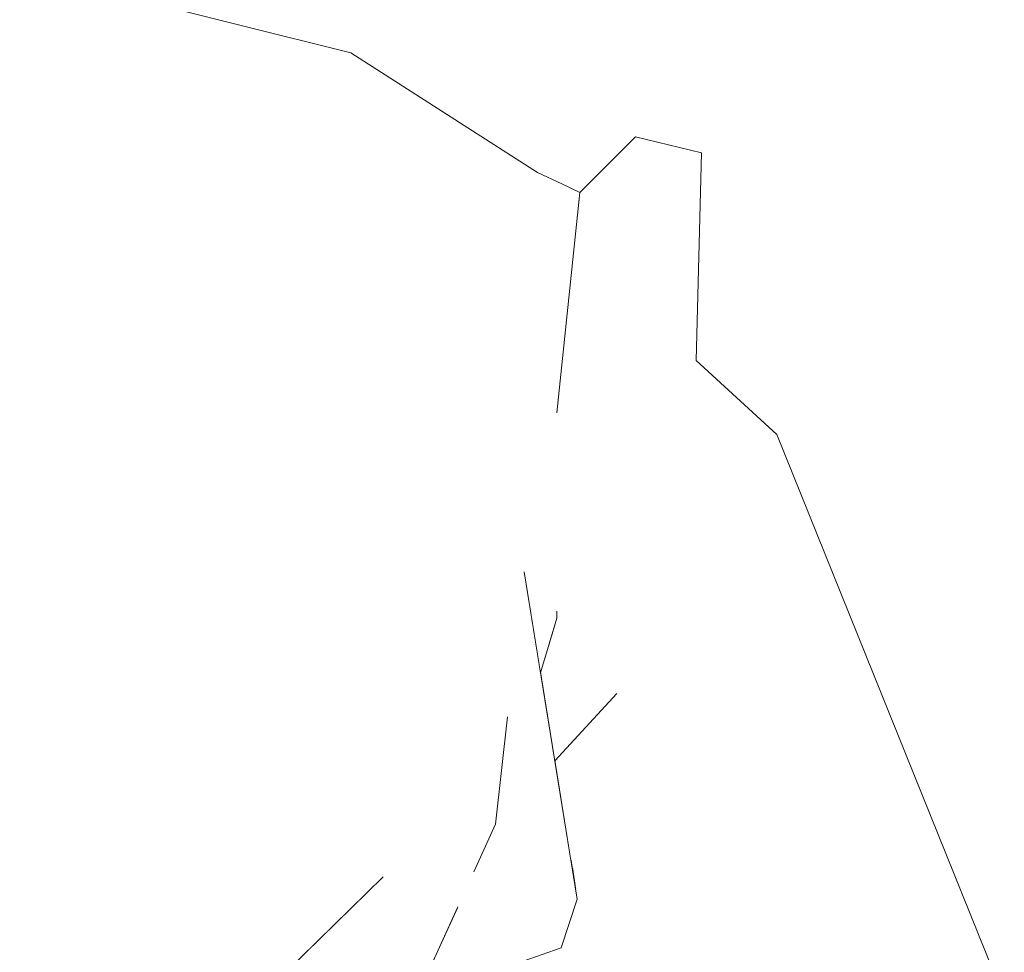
# Model space of a CAD drawing. Header units: millimetres. Extents: x 0 to 650, y -1 to 707.
# Tile 298 of 348: x 507.64 to 509.14, y 456.49 to 457.9. Entities that reach past the tile are written whole.
import ezdxf
from ezdxf.xclip import XClip

# ---------------------------------------------------------------- set-up
doc = ezdxf.new("R2010")
doc.units = ezdxf.units.MM
doc.header["$MEASUREMENT"] = 0
doc.header["$XCLIPFRAME"] = 0
doc.linetypes.add('Wipeout_Contour', pattern=[1000, 0, -1000])
doc.layers.add('Interior - Mobiliário .ARQ', color=7, linetype='Continuous')

# ---------------------------------------------------------------- blocks, each defined once
blk = doc.blocks.new('Desenho_5_5', base_point=(26.0927, 442.8059))
at = {"color": 254, "linetype": 'Wipeout_Contour', "lineweight": 0, "ltscale": 2051.285891}
blk.add_wipeout([(508.051, 457.364), (508.3525, 457.1512), (508.1129, 457.5016)], dxfattribs=at).dxf.layer = 'Interior - Mobiliário .ARQ'
at = {"color": 254, "linetype": 'Wipeout_Contour', "lineweight": 0, "ltscale": 2734.996814}
blk.add_wipeout([(508.4335, 456.9156), (508.4552, 456.7823), (508.549, 456.8844), (508.4507, 456.9734)], dxfattribs=at).dxf.layer = 'Interior - Mobiliário .ARQ'
at = {"color": 254, "linetype": 'Wipeout_Contour', "lineweight": 0, "ltscale": 2049.788709}
blk.add_wipeout([(508.3513, 456.6709), (508.3653, 456.6866), (508.3686, 456.7154)], dxfattribs=at).dxf.layer = 'Interior - Mobiliário .ARQ'
at = {"color": 254, "linetype": 'Wipeout_Contour', "lineweight": 0, "ltscale": 2050.561267}
blk.add_wipeout([(508.4797, 456.6319), (508.4818, 456.619), (508.5317, 456.6544)], dxfattribs=at).dxf.layer = 'Interior - Mobiliário .ARQ'
at = {"color": 254, "linetype": 'Wipeout_Contour', "lineweight": 0, "ltscale": 2049.422271}
blk.add_wipeout([(507.9021, 456.5508), (507.9422, 456.3598), (508.195, 456.6067)], dxfattribs=at).dxf.layer = 'Interior - Mobiliário .ARQ'
at = {"color": 254, "linetype": 'Wipeout_Contour', "lineweight": 0, "ltscale": 4100.565707}
blk.add_wipeout([(508.5615, 456.2345), (508.4502, 456.0542), (508.9695, 455.8119), (508.6555, 456.5212), (508.4514, 456.3593), (508.4761, 456.2653)], dxfattribs=at).dxf.layer = 'Interior - Mobiliário .ARQ'
at = {"color": 254, "linetype": 'Wipeout_Contour', "lineweight": 0, "ltscale": 2050.962709}
blk.add_wipeout([(508.3289, 457.3592), (508.1129, 457.5016), (508.3525, 457.1512)], dxfattribs=at).dxf.layer = 'Interior - Mobiliário .ARQ'
at = {"color": 254, "linetype": 'Wipeout_Contour', "lineweight": 0, "ltscale": 2733.772976}
blk.add_wipeout([(508.549, 456.8844), (508.4552, 456.7823), (508.4797, 456.6319), (508.5317, 456.6544)], dxfattribs=at).dxf.layer = 'Interior - Mobiliário .ARQ'
at = {"color": 254, "linetype": 'Wipeout_Contour', "lineweight": 0, "ltscale": 2050.736729}
blk.add_wipeout([(509.1362, 456.4226), (508.7869, 456.7982), (509.0933, 456.0462)], dxfattribs=at).dxf.layer = 'Interior - Mobiliário .ARQ'
at = {"color": 254, "linetype": 'Wipeout_Contour', "lineweight": 0, "ltscale": 2051.630483}
blk.add_wipeout([(508.1129, 457.5016), (508.3289, 457.3592), (508.1462, 457.8545)], dxfattribs=at).dxf.layer = 'Interior - Mobiliário .ARQ'
at = {"color": 254, "linetype": 'Wipeout_Contour', "lineweight": 0, "ltscale": 2051.936483}
blk.add_wipeout([(508.7869, 456.7982), (509.1362, 456.4226), (508.7914, 457.2766)], dxfattribs=at).dxf.layer = 'Interior - Mobiliário .ARQ'
at = {"color": 254, "linetype": 'Wipeout_Contour', "lineweight": 0, "ltscale": 2050.563698}
blk.add_wipeout([(508.5317, 456.6544), (508.4818, 456.619), (508.487, 456.5869)], dxfattribs=at).dxf.layer = 'Interior - Mobiliário .ARQ'
at = {"color": 254, "linetype": 'Wipeout_Contour', "lineweight": 0, "ltscale": 2051.847659}
blk.add_wipeout([(508.3289, 457.3592), (508.4292, 457.6736), (508.1462, 457.8545)], dxfattribs=at).dxf.layer = 'Interior - Mobiliário .ARQ'
at = {"color": 254, "linetype": 'Wipeout_Contour', "lineweight": 0, "ltscale": 2052.372315}
blk.add_wipeout([(508.6695, 457.3889), (508.6557, 456.9364), (508.7914, 457.2766)], dxfattribs=at).dxf.layer = 'Interior - Mobiliário .ARQ'
at = {"color": 254, "linetype": 'Wipeout_Contour', "lineweight": 0, "ltscale": 4784.668093}
blk.add_wipeout([(508.4647, 456.4991), (508.4188, 456.4831), (508.4514, 456.3593), (508.6555, 456.5212), (508.5317, 456.6544), (508.487, 456.5869), (508.4893, 456.5727)], dxfattribs=at).dxf.layer = 'Interior - Mobiliário .ARQ'
at = {"color": 254, "linetype": 'Wipeout_Contour', "lineweight": 0, "ltscale": 2049.426649}
blk.add_wipeout([(507.9021, 456.5508), (508.195, 456.6067), (508.051, 457.364)], dxfattribs=at).dxf.layer = 'Interior - Mobiliário .ARQ'
at = {"color": 254, "linetype": 'Wipeout_Contour', "lineweight": 0, "ltscale": 2050.181808}
blk.add_wipeout([(508.4893, 456.5727), (508.3653, 456.6866), (508.4027, 456.616)], dxfattribs=at).dxf.layer = 'Interior - Mobiliário .ARQ'
at = {"color": 254, "linetype": 'Wipeout_Contour', "lineweight": 0, "ltscale": 2049.872409}
blk.add_wipeout([(508.3076, 456.5597), (508.2451, 456.4226), (508.4647, 456.4991)], dxfattribs=at).dxf.layer = 'Interior - Mobiliário .ARQ'
at = {"color": 254, "linetype": 'Wipeout_Contour', "lineweight": 0, "ltscale": 2049.927584}
blk.add_wipeout([(509.0933, 456.0462), (508.6555, 456.5212), (508.9695, 455.8119)], dxfattribs=at).dxf.layer = 'Interior - Mobiliário .ARQ'
at = {"color": 254, "linetype": 'Wipeout_Contour', "lineweight": 0, "ltscale": 2050.961745}
blk.add_wipeout([(508.7869, 456.7982), (508.6555, 456.5212), (509.0933, 456.0462)], dxfattribs=at).dxf.layer = 'Interior - Mobiliário .ARQ'
at = {"color": 254, "linetype": 'Wipeout_Contour', "lineweight": 0, "ltscale": 2049.732576}
blk.add_wipeout([(508.3323, 456.6141), (508.4027, 456.616), (508.3653, 456.6866)], dxfattribs=at).dxf.layer = 'Interior - Mobiliário .ARQ'
at = {"color": 254, "linetype": 'Wipeout_Contour', "lineweight": 0, "ltscale": 2050.620529}
blk.add_wipeout([(508.3525, 457.1512), (508.051, 457.364), (508.195, 456.6067)], dxfattribs=at).dxf.layer = 'Interior - Mobiliário .ARQ'
at = {"color": 254, "linetype": 'Wipeout_Contour', "lineweight": 0, "ltscale": 2051.111869}
blk.add_wipeout([(508.6557, 456.9364), (508.7869, 456.7982), (508.7914, 457.2766)], dxfattribs=at).dxf.layer = 'Interior - Mobiliário .ARQ'
at = {"color": 254, "linetype": 'Wipeout_Contour', "lineweight": 0, "ltscale": 2051.866538}
blk.add_wipeout([(508.6775, 457.7033), (508.605, 457.2327), (508.6695, 457.3889)], dxfattribs=at).dxf.layer = 'Interior - Mobiliário .ARQ'
at = {"color": 254, "linetype": 'Wipeout_Contour', "lineweight": 0, "ltscale": 2051.476543}
blk.add_wipeout([(508.6555, 456.5212), (508.7869, 456.7982), (508.6557, 456.9364)], dxfattribs=at).dxf.layer = 'Interior - Mobiliário .ARQ'
at = {"color": 254, "linetype": 'Wipeout_Contour', "lineweight": 0, "ltscale": 2049.715405}
blk.add_wipeout([(508.4647, 456.4991), (508.4893, 456.5727), (508.195, 456.6067)], dxfattribs=at).dxf.layer = 'Interior - Mobiliário .ARQ'
at = {"layer": 'Interior - Mobiliário .ARQ', "color": 7, "linetype": 'Continuous', "lineweight": 0}
blk.add_line((509.1362, 456.4226), (508.7914, 457.2766), dxfattribs=at)
at = {"color": 254, "linetype": 'Wipeout_Contour', "lineweight": 0, "ltscale": 2050.218016}
blk.add_wipeout([(508.6557, 456.9364), (508.5317, 456.6544), (508.6555, 456.5212)], dxfattribs=at).dxf.layer = 'Interior - Mobiliário .ARQ'
at = {"color": 254, "linetype": 'Wipeout_Contour', "lineweight": 0, "ltscale": 3415.584335}
blk.add_wipeout([(508.195, 456.6067), (508.0556, 456.4706), (508.2739, 456.4858), (508.3076, 456.5597), (508.4647, 456.4991)], dxfattribs=at).dxf.layer = 'Interior - Mobiliário .ARQ'
at = {"layer": 'Interior - Mobiliário .ARQ', "color": 7, "linetype": 'Continuous', "lineweight": 0}
for q in [(508.3084, 456.5615), (508.4647, 456.4991)]:
    blk.add_line((508.2451, 456.4226), q, dxfattribs=at)
at = {"color": 254, "linetype": 'Wipeout_Contour', "lineweight": 0, "ltscale": 2051.630095}
blk.add_wipeout([(508.6695, 457.3889), (508.605, 457.2327), (508.6557, 456.9364)], dxfattribs=at).dxf.layer = 'Interior - Mobiliário .ARQ'
at = {"color": 254, "linetype": 'Wipeout_Contour', "lineweight": 0, "ltscale": 2049.787329}
blk.add_wipeout([(508.051, 457.364), (507.5544, 457.2635), (507.9021, 456.5508)], dxfattribs=at).dxf.layer = 'Interior - Mobiliário .ARQ'
at = {"color": 254, "linetype": 'Wipeout_Contour', "lineweight": 0, "ltscale": 2050.572625}
blk.add_wipeout([(508.1129, 457.5016), (507.5663, 457.5397), (508.051, 457.364)], dxfattribs=at).dxf.layer = 'Interior - Mobiliário .ARQ'
at = {"color": 254, "linetype": 'Wipeout_Contour', "lineweight": 0, "ltscale": 2048.497364}
blk.add_wipeout([(507.5544, 457.2635), (507.4091, 456.4256), (507.9021, 456.5508)], dxfattribs=at).dxf.layer = 'Interior - Mobiliário .ARQ'
at = {"color": 254, "linetype": 'Wipeout_Contour', "lineweight": 0, "ltscale": 2051.060023}
blk.add_wipeout([(508.549, 456.8844), (508.6557, 456.9364), (508.605, 457.2327)], dxfattribs=at).dxf.layer = 'Interior - Mobiliário .ARQ'
at = {"color": 254, "linetype": 'Wipeout_Contour', "lineweight": 0, "ltscale": 2051.690125}
blk.add_wipeout([(508.482, 457.2784), (508.605, 457.2327), (508.6775, 457.7033)], dxfattribs=at).dxf.layer = 'Interior - Mobiliário .ARQ'
at = {"color": 254, "linetype": 'Wipeout_Contour', "lineweight": 0, "ltscale": 2050.359334}
blk.add_wipeout([(507.5544, 457.2635), (508.051, 457.364), (507.5663, 457.5397)], dxfattribs=at).dxf.layer = 'Interior - Mobiliário .ARQ'
at = {"color": 254, "linetype": 'Wipeout_Contour', "lineweight": 0, "ltscale": 2051.351241}
blk.add_wipeout([(508.549, 456.8844), (508.5317, 456.6544), (508.6557, 456.9364)], dxfattribs=at).dxf.layer = 'Interior - Mobiliário .ARQ'
at = {"color": 254, "linetype": 'Wipeout_Contour', "lineweight": 0, "ltscale": 2047.843793}
blk.add_wipeout([(507.9422, 456.3598), (507.9021, 456.5508), (507.4091, 456.4256)], dxfattribs=at).dxf.layer = 'Interior - Mobiliário .ARQ'
at = {"color": 254, "linetype": 'Wipeout_Contour', "lineweight": 0, "ltscale": 2735.082047}
blk.add_wipeout([(507.2793, 458.0716), (507.2981, 458.0369), (508.1129, 457.5016), (508.1462, 457.8545)], dxfattribs=at).dxf.layer = 'Interior - Mobiliário .ARQ'
at = {"color": 254, "linetype": 'Wipeout_Contour', "lineweight": 0, "ltscale": 2052.673568}
blk.add_wipeout([(508.6775, 457.7033), (508.5773, 457.7276), (508.482, 457.2784)], dxfattribs=at).dxf.layer = 'Interior - Mobiliário .ARQ'
at = {"layer": 'Interior - Mobiliário .ARQ', "color": 7, "linetype": 'Continuous', "lineweight": 0}
for p, q in [((508.6695, 457.3889), (508.6775, 457.7033)), ((508.7914, 457.2766), (508.6695, 457.3889))]:
    blk.add_line(p, q, dxfattribs=at)
at = {"color": 254, "linetype": 'Wipeout_Contour', "lineweight": 0, "ltscale": 3416.868331}
blk.add_wipeout([(507.2981, 458.0369), (507.5524, 457.5705), (507.5581, 457.5529), (507.5663, 457.5397), (508.1129, 457.5016)], dxfattribs=at).dxf.layer = 'Interior - Mobiliário .ARQ'
at = {"color": 254, "linetype": 'Wipeout_Contour', "lineweight": 0, "ltscale": 2052.318142}
blk.add_wipeout([(508.482, 457.2784), (508.5773, 457.7276), (508.5674, 457.7174)], dxfattribs=at).dxf.layer = 'Interior - Mobiliário .ARQ'
at = {"layer": 'Interior - Mobiliário .ARQ', "color": 7, "linetype": 'Continuous', "lineweight": 0}
for p, q in [((508.1462, 457.8545), (507.2793, 458.0716)), ((508.6775, 457.7033), (508.5773, 457.7276))]:
    blk.add_line(p, q, dxfattribs=at)
at = {"color": 254, "linetype": 'Wipeout_Contour', "lineweight": 0, "ltscale": 2052.630127}
blk.add_wipeout([(508.4768, 457.2788), (508.5674, 457.7174), (508.4931, 457.6433)], dxfattribs=at).dxf.layer = 'Interior - Mobiliário .ARQ'
at = {"layer": 'Interior - Mobiliário .ARQ', "color": 7, "linetype": 'Continuous', "lineweight": 0}
blk.add_line((508.5773, 457.7276), (508.5674, 457.7174), dxfattribs=at)
at = {"color": 254, "linetype": 'Wipeout_Contour', "lineweight": 0, "ltscale": 2051.515303}
blk.add_wipeout([(508.4931, 457.6433), (508.4582, 457.3096), (508.4768, 457.2788)], dxfattribs=at).dxf.layer = 'Interior - Mobiliário .ARQ'
at = {"color": 254, "linetype": 'Wipeout_Contour', "lineweight": 0, "ltscale": 3418.784971}
blk.add_wipeout([(508.4507, 456.9734), (508.549, 456.8844), (508.482, 457.2784), (508.4544, 457.013), (508.4582, 456.9986)], dxfattribs=at).dxf.layer = 'Interior - Mobiliário .ARQ'
at = {"color": 254, "linetype": 'Wipeout_Contour', "lineweight": 0, "ltscale": 2051.635896}
blk.add_wipeout([(508.605, 457.2327), (508.482, 457.2784), (508.549, 456.8844)], dxfattribs=at).dxf.layer = 'Interior - Mobiliário .ARQ'
at = {"color": 254, "linetype": 'Wipeout_Contour', "lineweight": 0, "ltscale": 2051.167636}
blk.add_wipeout([(508.4515, 457.0266), (508.4539, 457.0154), (508.4768, 457.2788)], dxfattribs=at).dxf.layer = 'Interior - Mobiliário .ARQ'
at = {"color": 254, "linetype": 'Wipeout_Contour', "lineweight": 0, "ltscale": 2735.552442}
blk.add_wipeout([(508.4582, 457.3096), (508.4512, 457.0452), (508.4515, 457.0266), (508.4768, 457.2788)], dxfattribs=at).dxf.layer = 'Interior - Mobiliário .ARQ'
at = {"color": 254, "linetype": 'Wipeout_Contour', "lineweight": 0, "ltscale": 2051.027629}
blk.add_wipeout([(508.4086, 457.0685), (508.3525, 457.1512), (508.4893, 456.5727)], dxfattribs=at).dxf.layer = 'Interior - Mobiliário .ARQ'
at = {"color": 254, "linetype": 'Wipeout_Contour', "lineweight": 0, "ltscale": 6148.201499}
blk.add_wipeout([(508.195, 456.6067), (508.4893, 456.5727), (508.4027, 456.616), (508.3323, 456.6141), (508.3595, 456.6738), (508.3686, 456.7154), (508.3837, 456.8491), (508.4893, 456.5727), (508.3525, 457.1512)], dxfattribs=at).dxf.layer = 'Interior - Mobiliário .ARQ'
at = {"layer": 'Interior - Mobiliário .ARQ', "color": 7, "linetype": 'Continuous', "lineweight": 0}
blk.add_line((507.9422, 456.3598), (508.195, 456.6067), dxfattribs=at)
at = {"color": 254, "linetype": 'Wipeout_Contour', "lineweight": 0, "ltscale": 2051.18543}
blk.add_wipeout([(508.4084, 457.3296), (508.3289, 457.3592), (508.4086, 457.0685)], dxfattribs=at).dxf.layer = 'Interior - Mobiliário .ARQ'
at = {"color": 254, "linetype": 'Wipeout_Contour', "lineweight": 0, "ltscale": 2050.458548}
blk.add_wipeout([(508.3837, 456.8491), (508.3653, 456.6866), (508.4893, 456.5727)], dxfattribs=at).dxf.layer = 'Interior - Mobiliário .ARQ'
at = {"layer": 'Interior - Mobiliário .ARQ', "color": 7, "linetype": 'Continuous', "lineweight": 0}
for p, q in [((508.549, 456.8844), (508.4552, 456.7823)), ((508.3837, 456.8491), (508.3653, 456.6866)), ((508.3323, 456.6141), (508.3653, 456.6866)), ((508.4647, 456.4991), (508.4893, 456.5727))]:
    blk.add_line(p, q, dxfattribs=at)
at = {"color": 254, "linetype": 'Wipeout_Contour', "lineweight": 0, "ltscale": 2051.13572}
blk.add_wipeout([(508.4086, 457.0685), (508.3289, 457.3592), (508.3525, 457.1512)], dxfattribs=at).dxf.layer = 'Interior - Mobiliário .ARQ'
at = {"color": 254, "linetype": 'Wipeout_Contour', "lineweight": 0, "ltscale": 2052.4128}
blk.add_wipeout([(508.4084, 457.3296), (508.4656, 457.6565), (508.4292, 457.6736)], dxfattribs=at).dxf.layer = 'Interior - Mobiliário .ARQ'
at = {"color": 254, "linetype": 'Wipeout_Contour', "lineweight": 0, "ltscale": 2051.215504}
blk.add_wipeout([(508.4292, 457.6736), (508.3289, 457.3592), (508.4084, 457.3296)], dxfattribs=at).dxf.layer = 'Interior - Mobiliário .ARQ'
at = {"layer": 'Interior - Mobiliário .ARQ', "color": 7, "linetype": 'Continuous', "lineweight": 0}
blk.add_line((508.1462, 457.8545), (508.4292, 457.6736), dxfattribs=at)
at = {"color": 254, "linetype": 'Wipeout_Contour', "lineweight": 0, "ltscale": 2051.38898}
blk.add_wipeout([(508.4582, 457.3096), (508.4084, 457.3296), (508.4512, 457.0452)], dxfattribs=at).dxf.layer = 'Interior - Mobiliário .ARQ'
at = {"color": 254, "linetype": 'Wipeout_Contour', "lineweight": 0, "ltscale": 4100.640259}
blk.add_wipeout([(508.4084, 457.3296), (508.4086, 457.0685), (508.4582, 456.9986), (508.4544, 457.013), (508.4515, 457.0266), (508.4512, 457.0452)], dxfattribs=at).dxf.layer = 'Interior - Mobiliário .ARQ'
at = {"color": 254, "linetype": 'Wipeout_Contour', "lineweight": 0, "ltscale": 2052.215142}
blk.add_wipeout([(508.4931, 457.6433), (508.4656, 457.6565), (508.4084, 457.3296)], dxfattribs=at).dxf.layer = 'Interior - Mobiliário .ARQ'
at = {"color": 254, "linetype": 'Wipeout_Contour', "lineweight": 0, "ltscale": 2050.913641}
blk.add_wipeout([(508.4086, 457.0685), (508.4335, 456.9156), (508.4582, 456.9986)], dxfattribs=at).dxf.layer = 'Interior - Mobiliário .ARQ'
at = {"layer": 'Interior - Mobiliário .ARQ', "color": 7, "linetype": 'Continuous', "lineweight": 0}
for p, q in [((508.4292, 457.6736), (508.4656, 457.6565)), ((508.4893, 456.5727), (508.4086, 457.0685)), ((508.4582, 456.9986), (508.4582, 457.0093)), ((508.4582, 456.9986), (508.4335, 456.9156))]:
    blk.add_line(p, q, dxfattribs=at)
at = {"color": 254, "linetype": 'Wipeout_Contour', "lineweight": 0, "ltscale": 2051.440505}
blk.add_wipeout([(508.4084, 457.3296), (508.4582, 457.3096), (508.4931, 457.6433)], dxfattribs=at).dxf.layer = 'Interior - Mobiliário .ARQ'
at = {"layer": 'Interior - Mobiliário .ARQ', "color": 7, "linetype": 'Continuous', "lineweight": 0}
for p, q in [((508.4931, 457.6433), (508.5674, 457.7174)), ((508.4656, 457.6565), (508.4931, 457.6433)), ((508.4931, 457.6433), (508.4582, 457.3096))]:
    blk.add_line(p, q, dxfattribs=at)

msp = doc.modelspace()

# ---------------------------------------------------------------- block references
at = {"color": 7, "linetype": 'Continuous', "lineweight": 0}
ref = msp.add_blockref('Desenho_5_5', (26.0927, 442.8059), dxfattribs=at)
XClip(ref).set_block_clipping_path([(360.0636904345, 428.2751855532), (639.463055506, 506.7925253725)])

doc.saveas('drawing.dxf')
